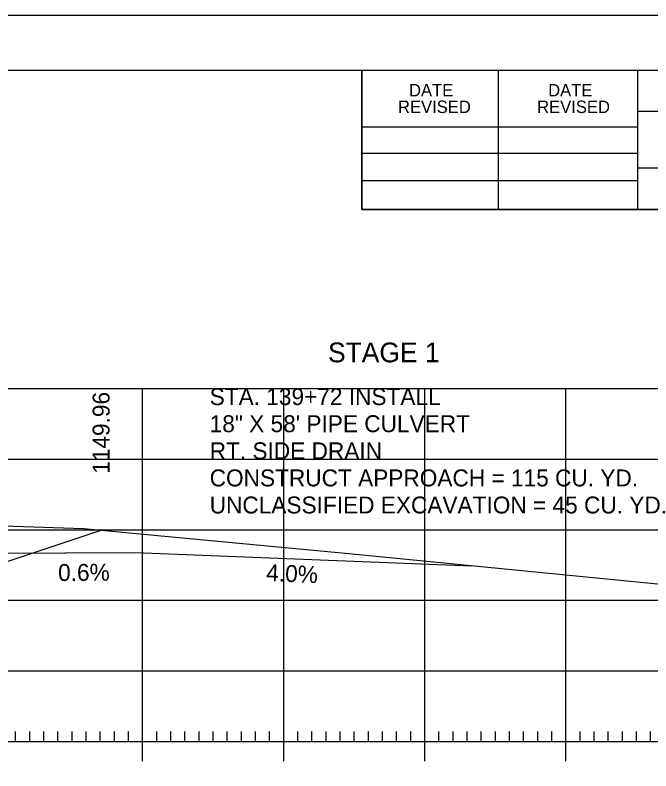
# Model space of a CAD drawing. Extents: x 1322838 to 1324533, y 339903 to 351025.
# Drawn here: x 1323774.7 to 1323819.7, y 342623 to 342676.5 of the extents above; entities that cross this region are included whole.
import ezdxf

# ---------------------------------------------------------------- set-up
doc = ezdxf.new("R2010")
doc.units = 0
for name, color, linetype in [('R_Axis', 7, 'Continuous'), ('R_Axis Annot', 7, 'Continuous'), ('R_Border', 7, 'Continuous'), ('R_Border Notes', 7, 'Continuous'), ('R_Drive', 7, 'Continuous'), ('R_Exist Surface', 7, 'Continuous'), ('R_Fin Surface', 7, 'Continuous'), ('R_Fin Surface Annot', 7, 'Continuous'), ('R_Grid', 7, 'Continuous'), ('R_No Plot', 7, 'Continuous')]:
    doc.layers.add(name, color=color, linetype=linetype)

msp = doc.modelspace()

# ---------------------------------------------------------------- linework, layer by layer
at = {"layer": 'R_Axis'}
for p, q in [((1323783.715, 342623.651), (1323783.715, 342626.451)), ((1323793.715, 342623.651), (1323793.715, 342626.451)), ((1323803.715, 342623.651), (1323803.715, 342626.451)), ((1323813.715, 342623.651), (1323813.715, 342626.451)), ((1323774.715, 342625.051), (1323774.715, 342625.751)), ((1323775.715, 342625.051), (1323775.715, 342625.751)), ((1323776.715, 342625.051), (1323776.715, 342625.751)), ((1323777.715, 342625.051), (1323777.715, 342625.751)), ((1323778.715, 342625.051), (1323778.715, 342625.751)), ((1323779.715, 342625.051), (1323779.715, 342625.751)), ((1323780.715, 342625.051), (1323780.715, 342625.751)), ((1323781.715, 342625.051), (1323781.715, 342625.751)), ((1323782.715, 342625.051), (1323782.715, 342625.751)), ((1323784.715, 342625.051), (1323784.715, 342625.751)), ((1323785.715, 342625.051), (1323785.715, 342625.751)), ((1323786.715, 342625.051), (1323786.715, 342625.751)), ((1323787.715, 342625.051), (1323787.715, 342625.751)), ((1323788.715, 342625.051), (1323788.715, 342625.751)), ((1323789.715, 342625.051), (1323789.715, 342625.751)), ((1323790.715, 342625.051), (1323790.715, 342625.751)), ((1323791.715, 342625.051), (1323791.715, 342625.751)), ((1323792.715, 342625.051), (1323792.715, 342625.751)), ((1323794.715, 342625.051), (1323794.715, 342625.751)), ((1323795.715, 342625.051), (1323795.715, 342625.751)), ((1323796.715, 342625.051), (1323796.715, 342625.751)), ((1323797.715, 342625.051), (1323797.715, 342625.751)), ((1323798.715, 342625.051), (1323798.715, 342625.751)), ((1323799.715, 342625.051), (1323799.715, 342625.751)), ((1323800.715, 342625.051), (1323800.715, 342625.751)), ((1323801.715, 342625.051), (1323801.715, 342625.751)), ((1323802.715, 342625.051), (1323802.715, 342625.751)), ((1323804.715, 342625.051), (1323804.715, 342625.751)), ((1323805.715, 342625.051), (1323805.715, 342625.751)), ((1323806.715, 342625.051), (1323806.715, 342625.751)), ((1323807.715, 342625.051), (1323807.715, 342625.751)), ((1323808.715, 342625.051), (1323808.715, 342625.751)), ((1323809.715, 342625.051), (1323809.715, 342625.751)), ((1323810.715, 342625.051), (1323810.715, 342625.751)), ((1323811.715, 342625.051), (1323811.715, 342625.751)), ((1323812.715, 342625.051), (1323812.715, 342625.751)), ((1323814.715, 342625.051), (1323814.715, 342625.751)), ((1323815.715, 342625.051), (1323815.715, 342625.751)), ((1323816.715, 342625.051), (1323816.715, 342625.751)), ((1323817.715, 342625.051), (1323817.715, 342625.751)), ((1323818.715, 342625.051), (1323818.715, 342625.751)), ((1323819.715, 342625.051), (1323819.715, 342625.751)), ((1323563.715, 342625.051), (1323843.715, 342625.051))]:
    msp.add_line(p, q, dxfattribs=at)
at = {"layer": 'R_Border'}
for p, q in [((1323545.715, 342672.618), (1323861.895, 342672.618)), ((1323799.255, 342662.738), (1323799.255, 342672.618)), ((1323808.935, 342662.738), (1323808.935, 342672.618)), ((1323818.795, 342672.618), (1323818.795, 342662.738)), ((1323861.895, 342669.678), (1323818.795, 342669.678)), ((1323799.255, 342668.598), (1323818.795, 342668.598)), ((1323799.255, 342666.738), (1323818.795, 342666.738)), ((1323861.895, 342665.678), (1323818.795, 342665.678)), ((1323799.255, 342664.798), (1323818.795, 342664.798)), ((1323861.895, 342662.738), (1323799.255, 342662.738))]:
    msp.add_line(p, q, dxfattribs=at)
at = {"layer": 'R_Drive'}
for p, q in [((1323773.189, 342638.385), (1323783.189, 342638.444)), ((1323783.189, 342638.444), (1323807.022, 342637.49))]:
    msp.add_line(p, q, dxfattribs=at)
msp.add_lwpolyline([(1323773.189, 342638.385), (1323783.189, 342638.444)], dxfattribs=at)
at = {"layer": 'R_Exist Surface'}
msp.add_lwpolyline([(1323765.331, 342640.605), (1323779.529, 342640.13), (1323798.335, 342638.374), (1323835.346, 342634.729), (1323843.715, 342633.862)], dxfattribs=at)
at = {"layer": 'R_Fin Surface'}
msp.add_lwpolyline([(1323646.428, 342636.927), (1323655.309, 342638.407), (1323657.497, 342638.771), (1323666.215, 342640.224), (1323667.415, 342640.186), (1323672.215, 342640.037), (1323673.815, 342639.987), (1323674.215, 342639.975), (1323697.815, 342639.242), (1323703.715, 342639.053), (1323727.316, 342638.32), (1323733.215, 342638.131), (1323734.815, 342638.081), (1323735.215, 342638.068), (1323736.415, 342638.02), (1323741.215, 342637.828), (1323747.967, 342636.703), (1323749.676, 342636.418), (1323760.524, 342634.61), (1323763.215, 342634.161), (1323777.225, 342638.831), (1323780.773, 342640.013)], dxfattribs=at)
at = {"layer": 'R_Grid'}
for p, q in [((1323563.715, 342650.051), (1323843.715, 342650.051)), ((1323783.715, 342625.051), (1323783.715, 342650.051)), ((1323793.715, 342625.051), (1323793.715, 342650.051)), ((1323803.715, 342625.051), (1323803.715, 342650.051)), ((1323813.715, 342625.051), (1323813.715, 342650.051)), ((1323563.715, 342645.051), (1323843.715, 342645.051)), ((1323563.715, 342640.051), (1323843.715, 342640.051)), ((1323563.715, 342635.051), (1323843.715, 342635.051)), ((1323563.715, 342630.051), (1323843.715, 342630.051)), ((1323563.715, 342625.051), (1323843.715, 342625.051))]:
    msp.add_line(p, q, dxfattribs=at)
at = {"layer": 'R_No Plot'}
msp.add_line((1323533.315, 342676.513), (1323866.648, 342676.513), dxfattribs=at)
for points in [[(1323533.308, 342676.513), (1323866.648, 342676.513), (1323866.648, 342463.175), (1323533.308, 342463.175)], [(1323779.635, 342672.618), (1323799.255, 342672.618), (1323799.255, 342662.738), (1323815.368, 342662.738), (1323838.567, 342662.738), (1323838.567, 342630.068), (1323861.775, 342630.068), (1323861.895, 342467.158), (1323545.715, 342467.158), (1323545.715, 342672.618)]]:
    msp.add_lwpolyline(points, close=True, dxfattribs=at)

# ---------------------------------------------------------------- texts
at = {"layer": 'R_Axis Annot'}
msp.add_text('STAGE 1', height=1.4, dxfattribs=at).set_placement((1323796.852, 342651.912))
at = {"layer": 'R_Border'}
for s, p in [('DATE', (1323802.593, 342670.755)), ('DATE', (1323812.453, 342670.755)), ('REVISED', (1323801.813, 342669.575)), ('REVISED', (1323811.673, 342669.575))]:
    msp.add_text(s, height=0.8792, rotation=360, dxfattribs=at).set_placement(p)
at = {"layer": 'R_Border Notes'}
for s, p in [('STA. 139+72 INSTALL', (1323788.466, 342648.88)), ('18" X 58\' PIPE CULVERT', (1323788.466, 342646.96)), ('RT. SIDE DRAIN', (1323788.466, 342645.04)), ('CONSTRUCT APPROACH = 115 CU. YD.', (1323788.466, 342643.12)), ('UNCLASSIFIED EXCAVATION = 45 CU. YD. ', (1323788.466, 342641.201))]:
    msp.add_text(s, height=1.19998, dxfattribs=at).set_placement(p)
at = {"layer": 'R_Drive'}
for s, rotation, p in [('0.6% ', 0.3393, (1323777.726, 342636.415)), ('4.0%', 357.7093, (1323792.458, 342636.412))]:
    msp.add_text(s, height=1.2, rotation=rotation, dxfattribs=at).set_placement(p)
at = {"layer": 'R_Fin Surface Annot'}
msp.add_text('1149.96', height=1.2, rotation=90, dxfattribs=at).set_placement((1323781.373, 342644.013))

doc.saveas('drawing.dxf')
